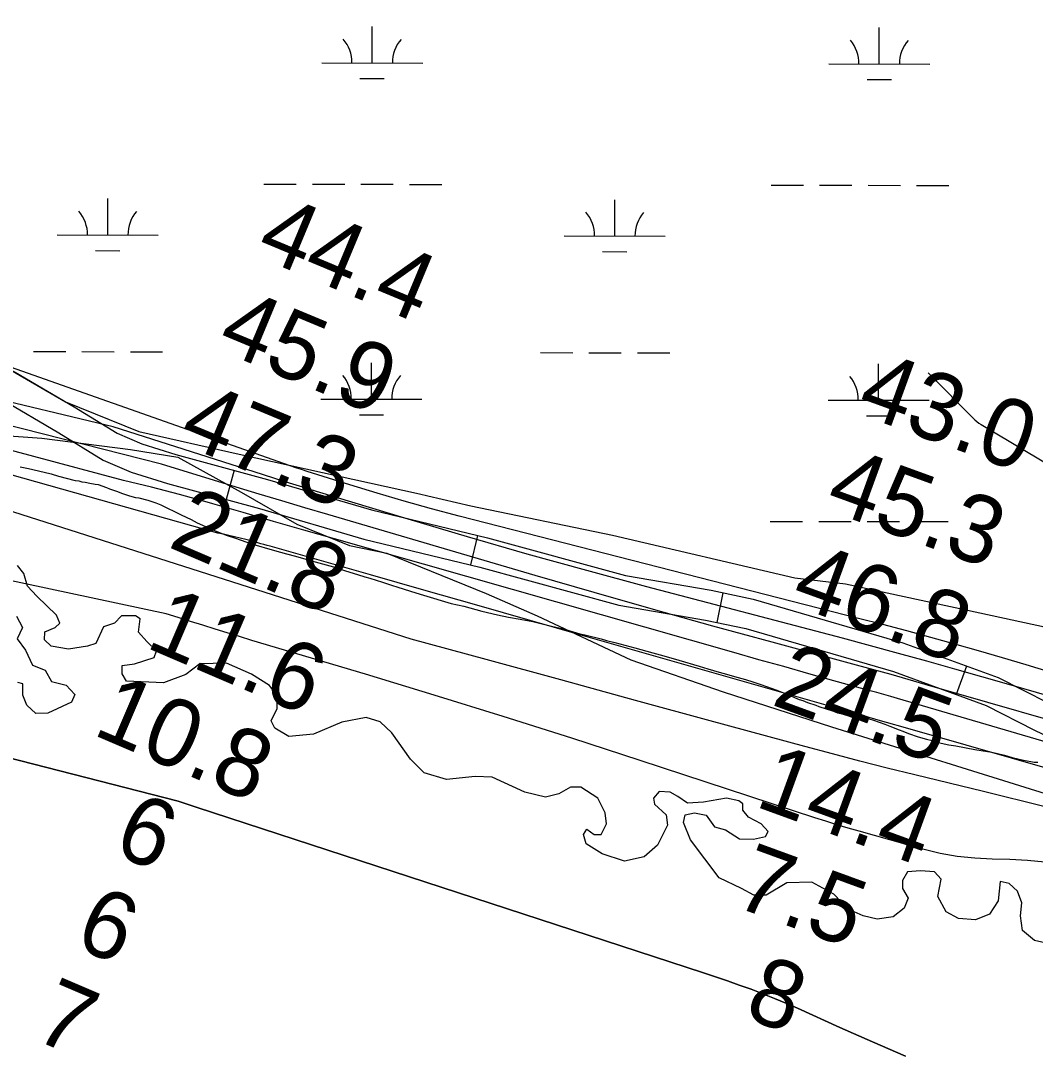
# Model space of a CAD drawing. Extents: x 3187622 to 3225504, y 800805 to 826213.
# Drawn here: x 3207739 to 3208743, y 813398 to 814417 of the extents above; entities that cross this region are included whole.
import ezdxf

# ---------------------------------------------------------------- set-up
doc = ezdxf.new("R2010")
doc.units = 0
for name, color, linetype in [('V-RIVR-EDGE', 7, 'Continuous'), ('V-RIVR-RANG', 7, 'Continuous'), ('V-ROAD-CNTR', 7, 'Continuous'), ('V-SITE-VEGE', 7, 'Continuous'), ('V-TOPO-DPTH', 7, 'Continuous'), ('V-TOPO-MAJR', 7, 'Continuous'), ('V-TOPO-MINR', 7, 'Continuous'), ('V-TOPO-WATR', 7, 'Continuous'), ('V-WETL-SWMP', 7, 'Continuous')]:
    doc.layers.add(name, color=color, linetype=linetype)

msp = doc.modelspace()

# ---------------------------------------------------------------- linework, layer by layer
at = {"layer": 'V-RIVR-EDGE'}
for points in [[(3208313.6, 813611.5), (3208318.9, 813621.9), (3208317.6, 813632.8), (3208310.2, 813647.6), (3208293.3, 813658.5), (3208283.3, 813658.5), (3208271.6, 813651.6), (3208258.5, 813648.6), (3208238.1, 813653.4), (3208205.5, 813668.3), (3208189, 813668.8), (3208160.3, 813665.8), (3208138.2, 813672.4), (3208124.7, 813685.9), (3208106.5, 813712), (3208094.8, 813722.9), (3208080.9, 813727.3), (3208057, 813722.6), (3208028.7, 813710.9), (3208004.4, 813708.4), (3207990.5, 813716.6), (3207987, 813724), (3207992.7, 813736.2), (3207993.2, 813748.4), (3207985.4, 813758.8), (3207967.6, 813770.2), (3207942.8, 813781.1), (3207916.3, 813780.3), (3207902.4, 813769.9), (3207880.2, 813761.7), (3207843.7, 813763.1), (3207839.4, 813770.5), (3207839.4, 813778.7), (3207851.6, 813780.5), (3207871.1, 813786.5), (3207873.3, 813793.4), (3207863.8, 813802.6), (3207855.5, 813811.7), (3207857.3, 813824.8), (3207852.5, 813827.8), (3207838.6, 813827.9), (3207831.7, 813820.5), (3207820.8, 813817), (3207813.4, 813800.5), (3207805.1, 813798), (3207786.4, 813795), (3207769, 813798), (3207762.5, 813804.1), (3207763, 813812), (3207773, 813816.3), (3207777.8, 813820.6), (3207774.3, 813828.5), (3207754.8, 813847.2), (3207745.7, 813857.2), (3207742.2, 813869.8), (3207735.7, 813877.7)], [(3207734.7, 813827.7), (3207740.8, 813816.4), (3207735.6, 813805.1), (3207743.8, 813793.8), (3207750.7, 813779), (3207763.3, 813774.2), (3207769.4, 813762.8), (3207784.1, 813759.3), (3207792.4, 813750.2), (3207789.3, 813742.4), (3207765.8, 813731.5), (3207754.1, 813731.1), (3207745, 813739.4), (3207741.1, 813749.4), (3207741.1, 813760.7), (3207736.3, 813762)], [(3208761.5, 813502.2), (3208742.4, 813506.6), (3208730.7, 813516.6), (3208728.6, 813531), (3208729.9, 813544), (3208725.6, 813555.3), (3208717.3, 813563.1), (3208708.6, 813564.9), (3208706.4, 813545.8), (3208698.1, 813532.8), (3208684.2, 813527.2), (3208667.3, 813528.5), (3208655.1, 813535), (3208646.9, 813550.3), (3208650, 813567.2), (3208643.5, 813574.6), (3208629.6, 813575.5), (3208616.9, 813574.7), (3208611.7, 813566), (3208611.7, 813558.2), (3208617.3, 813548.6), (3208613.4, 813538.6), (3208602.5, 813530), (3208586.8, 813527.8), (3208572.9, 813530.9), (3208558.2, 813537.5), (3208543.9, 813552.3), (3208522.2, 813564.5), (3208497.4, 813563.7), (3208476.9, 813551.6), (3208464.8, 813551.6), (3208452.6, 813558.2), (3208430.5, 813568.6), (3208401.9, 813606.1), (3208394.9, 813623.5), (3208396.7, 813630.9), (3208405.8, 813633), (3208417.6, 813630.8), (3208425.8, 813619.1), (3208436.7, 813616), (3208450.5, 813607.3), (3208464.5, 813606.8), (3208476.2, 813609.4), (3208478.8, 813614.6), (3208471.9, 813622), (3208459.3, 813628.6), (3208453.7, 813635.5), (3208453.7, 813642), (3208449.8, 813644.7), (3208437.6, 813647.3), (3208415, 813643.4), (3208398.9, 813642.6), (3208389.4, 813649.2), (3208382, 813653.5), (3208371.1, 813654), (3208365.4, 813647.5), (3208366.3, 813641.4), (3208378, 813630.9), (3208379.3, 813620.9), (3208369.2, 813601), (3208356.2, 813589.3), (3208336.6, 813585), (3208314.5, 813592.4), (3208298.8, 813602.4), (3208296.2, 813611.6), (3208299.3, 813616.8), (3208306.7, 813611.5), (3208313.6, 813611.5)]]:
    msp.add_lwpolyline(points, dxfattribs=at)
at = {"layer": 'V-ROAD-CNTR'}
for p, q in [((3207950.2, 813972), (3207942.3, 813943)), ((3208191.2, 813907.5), (3208184.2, 813878.3)), ((3208434, 813850.7), (3208427.9, 813821.4)), ((3208675.3, 813778.2), (3208665, 813750))]:
    msp.add_line(p, q, dxfattribs=at)
for points in [[(3206972.6, 814463.5), (3207040.4, 814406.1), (3207095.3, 814361.8), (3207141.5, 814331.7), (3207200.4, 814300.7), (3207302.7, 814258), (3207436.9, 814211.8), (3207486.8, 814192.5), (3207561.9, 814157.6), (3207679.3, 814095), (3207733.6, 814069), (3207792, 814034.8), (3207834.4, 814008.7), (3207858.8, 813998.2), (3207892.7, 813987.6), (3207983.4, 813962.9), (3208086.2, 813932.8), (3208201.1, 813905.1), (3208337.5, 813867.7), (3208422.3, 813853.2), (3208463.9, 813844.5), (3208612.3, 813801.2), (3208706.5, 813766.8), (3208756, 813741.8)], [(3207719.5, 814042.5), (3207776.6, 814009.1), (3207820.5, 813982), (3207848.4, 813970), (3207884.3, 813958.8), (3207975.3, 813934), (3208078.5, 813903.8), (3208193.6, 813876.1), (3208331, 813838.4), (3208416.7, 813823.7), (3208456.6, 813815.4), (3208603, 813772.7), (3208694.5, 813739.2), (3208742.6, 813714.9), (3208764, 813704.4)], [(3207686.1, 814008.9), (3207759.8, 814003.7), (3207847.7, 813992.5), (3207894.6, 813984.8), (3207957.2, 813950.2), (3208012.2, 813918.7), (3208064.5, 813897.5), (3208101.5, 813889.8), (3208199.7, 813849.9), (3208250.3, 813828), (3208342.8, 813784.4), (3208434.2, 813752.6), (3208541.4, 813718.2), (3208763.5, 813648.7)]]:
    msp.add_lwpolyline(points, dxfattribs=at)
at = {"layer": 'V-SITE-VEGE'}
for points in [[(3207738.6, 813975.3), (3207746.6, 813973.6), (3207762.2, 813969.9), (3207769.3, 813968.3), (3207776.3, 813966.2), (3207792.9, 813961.9), (3207796.6, 813961.4), (3207799.5, 813960.6), (3207802.7, 813960.2), (3207807.5, 813959.2), (3207812.6, 813958.1), (3207815.7, 813957.7), (3207823.9, 813955), (3207826.9, 813953.6), (3207833.7, 813951.1), (3207839.8, 813948.9), (3207846.8, 813946.6), (3207852.5, 813945.1), (3207856, 813944.5), (3207864.8, 813942.2), (3207872.6, 813939.8), (3207877.7, 813937.7), (3207897.8, 813927.8), (3207907.8, 813923.1), (3207913.8, 813920), (3207933, 813911.4), (3207943.3, 813907.4), (3207951.5, 813904.6), (3207967.6, 813899), (3207990.2, 813892.6), (3208002, 813889.1), (3208011.1, 813886.8), (3208021.1, 813884.1), (3208030.3, 813881.4), (3208048.5, 813876.3), (3208060.4, 813872.4), (3208072.5, 813868.9), (3208079.7, 813866.4), (3208084.6, 813865.1), (3208097.1, 813861.2), (3208105.9, 813858.1), (3208112.3, 813856.1)], [(3208112.3, 813856.1), (3208130.1, 813850.5), (3208137.7, 813848.4), (3208165.1, 813840), (3208177.6, 813837.3), (3208195.4, 813832.5), (3208211, 813828.8), (3208221.9, 813826.7), (3208233.3, 813824.7), (3208245.8, 813822.2), (3208264.5, 813817.8), (3208275.9, 813814.9), (3208292.3, 813810.2), (3208297.3, 813809), (3208313.4, 813805), (3208318.8, 813803.4), (3208327, 813801.5), (3208346.8, 813796.3), (3208364.7, 813791.2), (3208375.7, 813788.3), (3208390.5, 813784), (3208410.6, 813778), (3208419.1, 813775.3), (3208430.2, 813772), (3208437.6, 813770.1), (3208445.4, 813767.7), (3208456.4, 813765), (3208463.8, 813762.7), (3208471.6, 813759.8), (3208482.7, 813755.9), (3208489, 813753.6), (3208497.4, 813750.3), (3208509.7, 813745.2), (3208513.2, 813744.1), (3208517.7, 813742.1), (3208525.9, 813739.4), (3208529.1, 813738.2), (3208542.7, 813733.8), (3208547.6, 813732), (3208550.7, 813731.2), (3208557.4, 813729.3), (3208563.2, 813728.5), (3208578.7, 813725.8), (3208583.2, 813724.5), (3208594.5, 813720.6), (3208599.2, 813718.6), (3208608.4, 813715.1), (3208612.3, 813713.8), (3208617.9, 813711.5), (3208627.3, 813708.2), (3208635.5, 813705.8), (3208641.2, 813704.5), (3208647.3, 813702.7), (3208657.6, 813700.4), (3208664.6, 813699.2), (3208683.4, 813695.6), (3208691.6, 813694.4), (3208700.2, 813692.9), (3208712.9, 813690), (3208720.5, 813687.8), (3208731.6, 813685.1), (3208738.9, 813683.6), (3208742.2, 813683), (3208745.9, 813683)]]:
    msp.add_lwpolyline(points, dxfattribs=at)
at = {"layer": 'V-TOPO-DPTH'}
for points in [[(3208753.1, 813638.8), (3208691.9, 813653.9), (3208624.1, 813670.4), (3208596.8, 813677.2), (3208569.6, 813684.1), (3208542.4, 813691.3), (3208515.2, 813698.5), (3208421.5, 813724.1), (3208347.5, 813744.2), (3208273.6, 813764.4), (3208199.6, 813784.6), (3208125.6, 813804.7), (3207418, 814030.6), (3207381.1, 814044.3), (3207344.4, 814058.3), (3207307.8, 814072.8), (3207271.3, 814087.7), (3207229.2, 814105.1), (3207171.9, 814129), (3207114.6, 814153), (3207057.4, 814177.3), (3207000.3, 814201.7)], [(3206937, 813965.4), (3207013.6, 813931.5), (3207090.1, 813897.3), (3207216, 813840.5), (3207229.4, 813834.5), (3207242.8, 813828.7), (3207256.3, 813823.1), (3207269.9, 813817.6), (3207360.2, 813781.4), (3207894.9, 813644.5), (3207912.8, 813638.7), (3208415, 813474.6), (3208426.8, 813470.7), (3208438.5, 813466.7), (3208450.2, 813462.5), (3208461.9, 813458.3), (3208473.5, 813453.9), (3208485, 813449.3), (3208496.4, 813444.5), (3208507.8, 813439.5), (3208549.8, 813420.6), (3208582.3, 813406.2), (3208614.8, 813392.2)], [(3206937, 813965.4), (3207013.6, 813931.5), (3207090.1, 813897.3), (3207216, 813840.5), (3207229.4, 813834.5), (3207242.8, 813828.7), (3207256.3, 813823.1), (3207269.9, 813817.6), (3207360.2, 813781.4), (3207894.9, 813644.5), (3207912.8, 813638.7), (3208415, 813474.6), (3208426.8, 813470.7), (3208438.5, 813466.7), (3208450.2, 813462.5), (3208461.9, 813458.3), (3208473.5, 813453.9), (3208485, 813449.3), (3208496.4, 813444.5), (3208507.8, 813439.5), (3208549.8, 813420.6), (3208582.3, 813406.2), (3208614.8, 813392.2)]]:
    msp.add_lwpolyline(points, dxfattribs=at)
at = {"layer": 'V-TOPO-MAJR'}
msp.add_lwpolyline([(3208822.6, 813705.7), (3208634.4, 813760.1), (3208617.5, 813764.9), (3208600.5, 813769.7), (3208583.5, 813774.5), (3208566.4, 813779.1), (3208482.8, 813801.7), (3208424.1, 813817.8), (3208365.3, 813834.2), (3208306.7, 813850.9), (3208248.2, 813867.9), (3208043, 813928.1), (3208020.3, 813934.8), (3207997.6, 813941.6), (3207975, 813948.4), (3207952.4, 813955.3), (3207878.2, 813977.9), (3207387.3, 814102.6)], dxfattribs=at)
at = {"layer": 'V-TOPO-MINR'}
for points in [[(3208753.1, 813638.8), (3208691.9, 813653.9), (3208624.1, 813670.4), (3208596.8, 813677.2), (3208569.6, 813684.1), (3208542.4, 813691.3), (3208515.2, 813698.5), (3208421.5, 813724.1), (3208347.5, 813744.2), (3208273.6, 813764.4), (3208199.6, 813784.6), (3208125.6, 813804.7), (3207418, 814030.6), (3207381.1, 814044.3), (3207344.4, 814058.3), (3207307.8, 814072.8), (3207271.3, 814087.7), (3207229.2, 814105.1), (3207171.9, 814129), (3207114.6, 814153), (3207057.4, 814177.3), (3207000.3, 814201.7)], [(3208771.7, 813744.2), (3208717.2, 813759.8), (3208663.6, 813775.1), (3208635.9, 813783), (3208608, 813790.7), (3208580.2, 813798.2), (3208552.3, 813805.7), (3208358.7, 813856.6), (3208299.4, 813872.6), (3208240.3, 813889), (3208181.3, 813906), (3208122.5, 813923.5), (3208031.8, 813951), (3208018.4, 813955.1), (3208005, 813959.3), (3207991.6, 813963.5), (3207978.2, 813967.7), (3207830.6, 814014.9), (3207417.5, 814114)], [(3208758, 813772.3), (3208734.4, 813779.4), (3208710.8, 813786.3), (3208687.2, 813793.1), (3208663.5, 813799.8), (3208639.8, 813806.4), (3208616.1, 813812.9), (3208592.3, 813819.2), (3208568.4, 813825.4), (3208172.9, 813926.6), (3208145.7, 813933.8), (3208118.6, 813941.3), (3208091.7, 813949.2), (3208064.8, 813957.4), (3208022.4, 813970.8), (3208016.8, 813972.6), (3208011.2, 813974.4), (3208005.7, 813976.3), (3208000.1, 813978.2), (3207661.3, 814097.7)], [(3208994, 813632.6), (3208606.9, 813746), (3208600.2, 813748), (3208593.3, 813749.9), (3208586.5, 813751.9), (3208579.7, 813753.8), (3208543.9, 813763.7), (3208519.2, 813770.6), (3208494.4, 813777.6), (3208469.7, 813784.5), (3208445, 813791.5), (3208049.5, 813904.1), (3208019.4, 813912.7), (3207989.2, 813921.3), (3207959.1, 813930), (3207929, 813938.7), (3207923.7, 813940.3), (3207896.2, 813947.9), (3207868.6, 813955.2), (3207840.8, 813961.8), (3207396.7, 814080.5)], [(3208637.4, 814068.5), (3208683.4, 814022), (3208685.4, 814020.3), (3208687.5, 814018.7), (3208689.7, 814017.2), (3208691.2, 814016.3), (3208967, 813852.2)], [(3209161.7, 813560.5), (3208675, 813700), (3208659.9, 813704.3), (3208644.8, 813708.6), (3208629.8, 813712.8), (3208614.7, 813717.1), (3208595.9, 813722.4), (3208590.2, 813724), (3208584.6, 813725.6), (3208578.9, 813727.2), (3208573.2, 813728.8), (3208296, 813808.1), (3208243.3, 813823.2), (3208190.6, 813838.3), (3208137.9, 813853.3), (3208085.2, 813868.4), (3207985.8, 813896.8), (3207982.8, 813897.6), (3207979.8, 813898.5), (3207976.8, 813899.3), (3207973.8, 813900.2), (3207967.2, 813902), (3207961.7, 813903.5), (3207956.2, 813904.9), (3207950.7, 813906.2), (3207945.1, 813907.5), (3207939.6, 813908.7), (3207934, 813909.8), (3207406.1, 814058.5)], [(3208752.8, 813584), (3208735.5, 813585.7), (3208718.1, 813586.7), (3208700.6, 813587.2), (3208683.3, 813588), (3208666, 813589.7), (3208649, 813592.8), (3208632.1, 813596.9), (3208569, 813614.7), (3208557.9, 813617.9), (3208546.9, 813621.2), (3208536, 813624.6), (3208525, 813628.1), (3208352.3, 813684.8), (3208284.5, 813706.7), (3208216.5, 813728.3), (3208148.4, 813749.3), (3208080.2, 813770), (3207967.8, 813803.6), (3207955.7, 813807.3), (3207943.5, 813811), (3207931.4, 813814.7), (3207919.3, 813818.5), (3207907.1, 813822.3), (3207895, 813826.1), (3207882.9, 813829.9), (3207480.4, 813915.6)]]:
    msp.add_lwpolyline(points, dxfattribs=at)
at = {"layer": 'V-TOPO-WATR'}
msp.add_lwpolyline([(3208614.8, 813392.2), (3208582.3, 813406.2), (3208549.8, 813420.6), (3208507.8, 813439.5), (3208496.4, 813444.5), (3208485, 813449.3), (3208473.5, 813453.9), (3208461.9, 813458.3), (3208450.2, 813462.5), (3208438.5, 813466.7), (3208426.8, 813470.7), (3208415, 813474.6), (3207912.8, 813638.7), (3207894.9, 813644.5), (3207360.2, 813781.4), (3207269.9, 813817.6), (3207256.3, 813823.1), (3207242.8, 813828.7), (3207229.4, 813834.5), (3207216, 813840.5), (3207090.1, 813897.3), (3207013.6, 813931.5), (3206937, 813965.4)], dxfattribs=at)
at = {"layer": 'V-WETL-SWMP'}
for p, q in [((3208086.9, 814375), (3208087, 814411)), ((3208588.8, 814374), (3208588.9, 814410)), ((3208036.9, 814375.1), (3208136.9, 814374.9)), ((3208538.8, 814374.1), (3208638.8, 814373.8)), ((3208074.8, 814359.6), (3208098.8, 814359.5)), ((3208576.8, 814358.5), (3208600.8, 814358.5)), ((3207979.8, 814255.1), (3208011.8, 814255.1)), ((3208027.8, 814255), (3208059.8, 814255)), ((3208075.8, 814254.9), (3208107.8, 814254.9)), ((3208123.8, 814254.8), (3208155.8, 814254.8)), ((3208481.7, 814254.1), (3208513.7, 814254)), ((3208529.7, 814254), (3208561.7, 814253.9)), ((3208577.7, 814253.9), (3208609.7, 814253.8)), ((3208625.7, 814253.8), (3208657.7, 814253.7)), ((3207825.1, 814204.7), (3207825.2, 814240.7)), ((3208327, 814203.7), (3208327.1, 814239.7)), ((3207775.1, 814204.8), (3207875.1, 814204.6)), ((3208277, 814203.8), (3208377, 814203.6)), ((3207813.1, 814189.3), (3207837.1, 814189.2)), ((3208315, 814188.3), (3208339, 814188.2)), ((3207751.5, 814089.4), (3207783.5, 814089.3)), ((3207799.5, 814089.3), (3207831.5, 814089.2)), ((3207847.5, 814089.2), (3207879.5, 814089.1)), ((3208253.4, 814088.4), (3208285.4, 814088.3)), ((3208301.4, 814088.3), (3208333.4, 814088.2)), ((3208349.4, 814088.2), (3208381.4, 814088.1)), ((3208086.2, 814042.3), (3208086.3, 814078.3)), ((3208588.1, 814041.3), (3208588.2, 814077.3)), ((3208036.2, 814042.4), (3208136.2, 814042.2)), ((3208538.1, 814041.4), (3208638.1, 814041.2)), ((3208074.2, 814026.9), (3208098.2, 814026.8)), ((3208576.1, 814025.9), (3208600.1, 814025.8)), ((3208481, 813921.4), (3208513, 813921.4)), ((3208529, 813921.3), (3208561, 813921.3)), ((3208577, 813921.2), (3208609, 813921.2)), ((3208625, 813921.1), (3208657, 813921.1))]:
    msp.add_line(p, q, dxfattribs=at)
msp.add_lwpolyline([(3206905.1, 814548.8), (3207017.4, 814446.3), (3207039, 814419.2), (3207066.6, 814392.5), (3207144.1, 814337.9), (3207293.2, 814263.6), (3207456, 814207.4), (3207567.2, 814154.9), (3207675.1, 814102.2), (3207783.3, 814039.8), (3207855.9, 814010.4), (3207955.2, 813988), (3208133.7, 813948.6), (3208142.1, 813946.8), (3208184.5, 813936.7), (3208324.8, 813907.8), (3208505.1, 813865.6), (3208555.4, 813859.5), (3208688.4, 813831), (3208828.5, 813800.5)], dxfattribs=at)
for centre, start, end in [((3208031.6, 814375.6), 359.1115, 40.6551), ((3208142.1, 814375.3), 139.1115, 180.6551), ((3208533.5, 814374.5), 359.1115, 40.6551), ((3208644, 814374.3), 139.1115, 180.6551), ((3207769.9, 814205.3), 359.1115, 40.6551), ((3207880.3, 814205.1), 139.1115, 180.6551), ((3208271.8, 814204.3), 359.1115, 40.6551), ((3208382.2, 814204), 139.1115, 180.6551), ((3208031, 814042.9), 359.1115, 40.6551), ((3208141.4, 814042.7), 139.1115, 180.6551), ((3208532.9, 814041.9), 359.1115, 40.6551), ((3208643.4, 814041.6), 139.1115, 180.6551)]:
    msp.add_arc(centre, 35.2, start, end, dxfattribs=at)

# ---------------------------------------------------------------- texts
at = {"layer": 'V-RIVR-RANG'}
for s, rotation, p in [('44.4', 337.3583, (3207969.8, 814184.7)), ('45.9', 337.3583, (3207931.3, 814092.4)), ('43.0', 340.0483, (3208564.5, 814028.9)), ('47.3', 337.3583, (3207893.2, 813999.9)), ('45.3', 340.0483, (3208533.3, 813933.8)), ('21.8', 336.8007, (3207883.5, 813896.6)), ('46.8', 340.0483, (3208499.4, 813839.8)), ('11.6', 336.8007, (3207861.2, 813797.3)), ('24.5', 339.9616, (3208480.7, 813740.4)), ('10.8', 336.8007, (3207808.9, 813711)), ('14.4', 339.9616, (3208464.4, 813639.9)), ('6', 336.8007, (3207828.3, 813593.8)), ('7.5', 339.9616, (3208442.6, 813541.4)), ('6', 336.8007, (3207790, 813501.4)), ('8', 339.9616, (3208453.3, 813431)), ('7', 336.8007, (3207749.3, 813410.1))]:
    msp.add_text(s, height=67, rotation=rotation, dxfattribs=at).set_placement(p)

doc.saveas('drawing.dxf')
